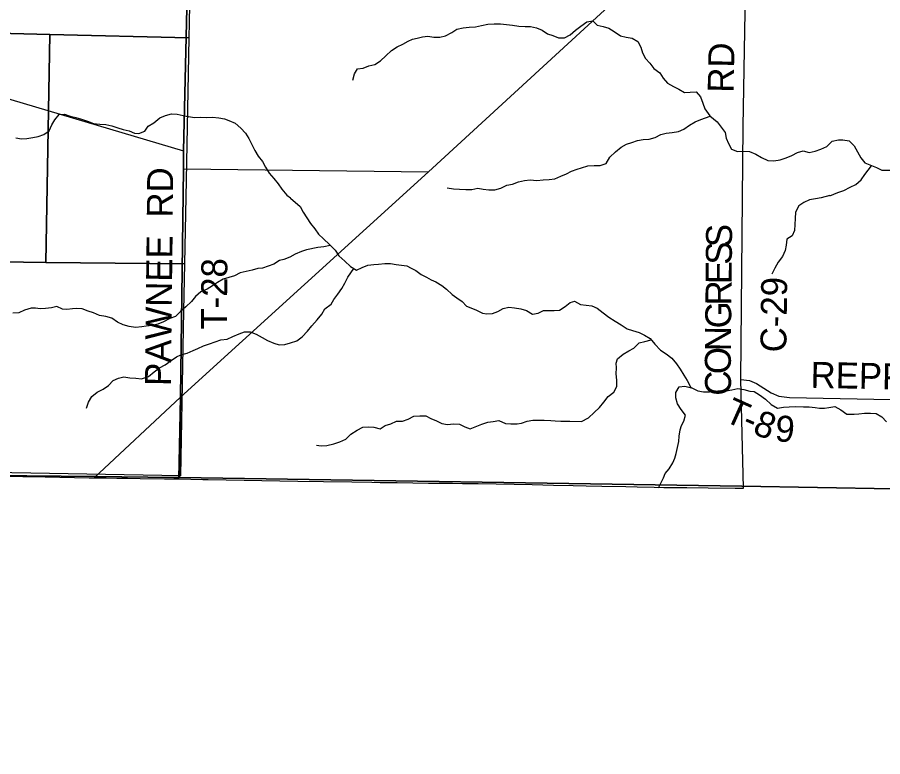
# Model space of a CAD drawing. Extents: x 1985906 to 2277390, y 930619 to 1324581.
# Drawn here: x 2082997 to 2092990, y 1086662 to 1095195 of the extents above; entities that cross this region are included whole.
import ezdxf

# ---------------------------------------------------------------- set-up
doc = ezdxf.new("R2010")
doc.units = 0
for name, color, linetype in [('GM_X_Adjacent_County', 7, 'Continuous'), ('GM_X_County', 7, 'Continuous'), ('GM_X_County_Road', 7, 'Continuous'), ('GM_X_County_Road_Text', 7, 'Continuous'), ('GM_X_Minor_River', 7, 'Continuous'), ('GM_X_Section', 7, 'Continuous'), ('GM_X_Township', 7, 'Continuous'), ('GM_X_Township_Road', 7, 'Continuous'), ('GM_X_Township_Road_Text', 7, 'Continuous'), ('GM_X_US_Route', 7, 'Continuous')]:
    doc.layers.add(name, color=color, linetype=linetype)

msp = doc.modelspace()

# ---------------------------------------------------------------- linework, layer by layer
at = {"layer": 'GM_X_Adjacent_County'}
msp.add_lwpolyline([(2071304.4, 1070159.8), (2071255.1, 1071443.9), (2071122.1, 1077956.3), (2071118.8, 1078116.2), (2071029.1, 1081481.6), (2070976.1, 1083467.6), (2070963.8, 1084056.1), (2070912.4, 1086526.5), (2070831.7, 1090054.3), (2071379.5, 1090058.7), (2072191.8, 1090056.1), (2076166.2, 1089991.2), (2079512.8, 1089938.5), (2083902.6, 1089896.2), (2084803.1, 1089885.3), (2084867.6, 1089884.3), (2091363.3, 1089785.7), (2096607.4, 1089692.6), (2098147.4, 1089653.7), (2105015.1, 1089609.2), (2106583.4, 1089599.1), (2107472.4, 1089593.9), (2107997.4, 1089590.9), (2112770.4, 1089563.2)], dxfattribs=at)
at = {"layer": 'GM_X_County'}
msp.add_lwpolyline([(2066117, 1090095.3), (2068676.9, 1090072), (2070831.7, 1090054.3), (2071379.5, 1090058.7), (2072191.8, 1090056.1), (2076166.2, 1089991.2), (2079512.8, 1089938.5), (2083902.6, 1089896.2), (2084803.1, 1089885.3), (2084867.6, 1089884.3), (2091363.3, 1089785.7), (2096607.4, 1089692.6), (2098147.4, 1089653.7), (2105015.1, 1089609.2), (2106583.4, 1089599.1), (2107472.4, 1089593.9), (2107997.4, 1089590.9), (2112770.4, 1089563.2)], dxfattribs=at)
at = {"layer": 'GM_X_County_Road'}
for points in [[(2091382.8, 1089760), (2091352.2, 1091013.4), (2091377.5, 1093933.4), (2091426.9, 1096797.6)], [(2074469, 1095304.7), (2079625.2, 1095226.1), (2079677.5, 1095212.3), (2079757.9, 1095186.6), (2079967.1, 1095125.4), (2084916.1, 1093654.1), (2084914.3, 1093446.7)], [(2084914.3, 1093446.7), (2087744.8, 1093412.1)], [(2082793, 1089899.8), (2083317.8, 1089891), (2083826.1, 1089881), (2083885.6, 1089880.5), (2083905.4, 1089880.4), (2084021.8, 1089878.3), (2084144, 1089876.6)], [(2084144, 1089876.6), (2084269.4, 1089874.7), (2084416.4, 1089872.6), (2084694.9, 1089869.9), (2084797.7, 1089867.8), (2084862.1, 1089866.7), (2085137.5, 1089862.1), (2085200.1, 1089860.9)], [(2085200.1, 1089860.9), (2086236.2, 1089841.4), (2086531.4, 1089837.3), (2086859.2, 1089832.2), (2087088.9, 1089828.4), (2087187, 1089826.4), (2087383.9, 1089826), (2087744.6, 1089818.9), (2088023.4, 1089817.1), (2088137.6, 1089816.3), (2088319, 1089813.8), (2088941.7, 1089801.4), (2089187.6, 1089794.6), (2089417.2, 1089791), (2089564.7, 1089788.5), (2089744.8, 1089785), (2090023.6, 1089778.8), (2090154.4, 1089776.2), (2090350.4, 1089772.8), (2090464.2, 1089770.3), (2090580.5, 1089768.8), (2090727.5, 1089766.8), (2090974.2, 1089764.1), (2091284.7, 1089760.6), (2091382.8, 1089760)]]:
    msp.add_lwpolyline(points, dxfattribs=at)
at = {"layer": 'GM_X_Minor_River'}
for points in [[(2086870.9, 1094470.9), (2086888.4, 1094543.4), (2086926.1, 1094602), (2086990.3, 1094606.5), (2087054.3, 1094637.1), (2087124.5, 1094649.8), (2087190.4, 1094692.4), (2087252.2, 1094749.2), (2087316, 1094814), (2087381.9, 1094854.7), (2087447.9, 1094885.3), (2087511.9, 1094920), (2087561.9, 1094942.5), (2087614.1, 1094954.9), (2087676.2, 1094969.5), (2087738.4, 1094976), (2087806.8, 1094966.4), (2087875, 1094967), (2087941.2, 1094983.5), (2088013.2, 1095018.2), (2088073.1, 1095056.9), (2088143.3, 1095075.5), (2088213.5, 1095080.1), (2088285.8, 1095086.6), (2088358, 1095099.2), (2088430.1, 1095117.9), (2088502.4, 1095120.4), (2088574.7, 1095119), (2088715.4, 1095103.9), (2088787.8, 1095092.4), (2088860.1, 1095089), (2088924.4, 1095089.4), (2088990.8, 1095073.9), (2089057.3, 1095046.2), (2089119.9, 1095004.5), (2089180.3, 1094986.9), (2089246.8, 1094957.2), (2089315.1, 1094957.7), (2089381, 1094994.4), (2089440.9, 1095045.1), (2089504.8, 1095091.8), (2089572.7, 1095142.6), (2089640.8, 1095155.2), (2089693.5, 1095103.3), (2089761.9, 1095089.8), (2089826.3, 1095070.1), (2089888.9, 1095030.4), (2089961.5, 1094982.7), (2090025.9, 1094965.1), (2090096.3, 1094953.6), (2090160.9, 1094917.9), (2090197.6, 1094851.9), (2090214.2, 1094783.7), (2090248.8, 1094721.6), (2090301.5, 1094665.7), (2090348.2, 1094603.8), (2090416.9, 1094554.1), (2090453.5, 1094492), (2090506.2, 1094436.1), (2090572.8, 1094396.5), (2090637.3, 1094364.8), (2090701.9, 1094327.1), (2090768.1, 1094331.6), (2090836.4, 1094334.1), (2090885, 1094278.2), (2090911.7, 1094206.1), (2090936.3, 1094139.9), (2090993.6, 1094059.2)], [(2082979.7, 1093803.5), (2083044, 1093791.9), (2083106.2, 1093796.4), (2083174.3, 1093807), (2083236.4, 1093821.5), (2083304.5, 1093844.1), (2083366.3, 1093884.7), (2083395.8, 1093953.2), (2083429.4, 1094013.7), (2083481.1, 1094072.3), (2083543.3, 1094076.8), (2083607.7, 1094053.2), (2083672.1, 1094037.6), (2083736.5, 1094020), (2083806.9, 1093996.5), (2083875.4, 1093968.9), (2083947.7, 1093963.5), (2084020, 1093960), (2084088.4, 1093944.5), (2084156.8, 1093920.9), (2084219.2, 1093901.3), (2084287.6, 1093883.8), (2084350.1, 1093858.2), (2084400.3, 1093854.5), (2084468.3, 1093881.1), (2084507.9, 1093939.7), (2084573.8, 1093978.3), (2084641.6, 1094037), (2084709.6, 1094061.6), (2084777.6, 1094082.2), (2084841.9, 1094078.7), (2084946.7, 1094055.9)], [(2084949.8, 1094055.9), (2085041, 1094040.1), (2085117.2, 1094042.7), (2085179.5, 1094039.1), (2085251.7, 1094041.7), (2085322, 1094036.2), (2085390.3, 1094024.7), (2085440.7, 1094003), (2085513.2, 1093975.5), (2085575.9, 1093917.7), (2085632.7, 1093858), (2085669.3, 1093796), (2085704.1, 1093728.1), (2085738.8, 1093658.1), (2085779.5, 1093594.1), (2085826.2, 1093530.3), (2085862.9, 1093466.3), (2085903.7, 1093398.4), (2085958.4, 1093336.6), (2086007.1, 1093272.7), (2086051.8, 1093210.8), (2086110.7, 1093143.1), (2086152, 1093113.2)], [(2087959.4, 1093227.1), (2088033.8, 1093217.6), (2088102.1, 1093212.1), (2088176.4, 1093208.6), (2088246.7, 1093207.1), (2088312.9, 1093221.7), (2088377.2, 1093212.2), (2088441.5, 1093204.6), (2088509.8, 1093203.1), (2088580, 1093221.7), (2088650, 1093256.4), (2088716.2, 1093269), (2088784.2, 1093295.6), (2088852.4, 1093312.2), (2088920.6, 1093318.8), (2088994.9, 1093313.3), (2089067.2, 1093319.9), (2089139.5, 1093322.4), (2089203.7, 1093332.9), (2089271.7, 1093361.6), (2089337.8, 1093388.2), (2089397.8, 1093420.8), (2089461.9, 1093441.4), (2089511.9, 1093457.9), (2089584, 1093480.5), (2089656.3, 1093485.1), (2089728.6, 1093483.6), (2089796.7, 1093508.3), (2089840.3, 1093581), (2089904.1, 1093641.7), (2089967.9, 1093698.5), (2090029.9, 1093733.1), (2090092, 1093751.7), (2090160.1, 1093774.3), (2090222.2, 1093784.8), (2090294.5, 1093789.4), (2090360.6, 1093808), (2090426.6, 1093842.6), (2090490.8, 1093859.2), (2090559, 1093867.8), (2090631.2, 1093878.4), (2090695.2, 1093903), (2090759.1, 1093949.7), (2090823.1, 1093990.4), (2090889.1, 1094017), (2090997.6, 1094053.1)], [(2090993.6, 1094057.2), (2091076.7, 1093989.1), (2091125.8, 1093927.9), (2091171, 1093866.8), (2091181.9, 1093802.4), (2091210.9, 1093739.6), (2091241.9, 1093674.8), (2091311.8, 1093647.4), (2091380.2, 1093652.1), (2091452.5, 1093644.7), (2091524.3, 1093615.2), (2091592, 1093577.8), (2091663.8, 1093544.3), (2091732, 1093539), (2091804.6, 1093551.6), (2091875.3, 1093572.3), (2091940.1, 1093599.2), (2092007.1, 1093636.1), (2092069.7, 1093652.9), (2092141.8, 1093635.5), (2092210.4, 1093650.2), (2092275.1, 1093673.1), (2092344.1, 1093705.9), (2092407.4, 1093764.9), (2092480.1, 1093781.6), (2092530.4, 1093782.6), (2092600.6, 1093771.2), (2092659.8, 1093713.9), (2092698.7, 1093640.9), (2092735.7, 1093574), (2092784.9, 1093514.8), (2092916.6, 1093460.1), (2092978.4, 1093432.8), (2093119.1, 1093430.1)], [(2092379.2, 1093136.8), (2092473.2, 1093171.5), (2092542.1, 1093198.3), (2092615.1, 1093235), (2092680, 1093265.9), (2092739.3, 1093321), (2092784.6, 1093382.3), (2092861.4, 1093482.7)], [(2086151.9, 1093107.1), (2086262.5, 1093013.2), (2086297.6, 1092945.5), (2086340.8, 1092881.9), (2086384, 1092816.4), (2086433.1, 1092752.9), (2086474.2, 1092693.3), (2086533.3, 1092638.1), (2086602.5, 1092574.9), (2086665.7, 1092507.7), (2086710.9, 1092444.2), (2086778.1, 1092379), (2086843.3, 1092319.8), (2086914.2, 1092276.8), (2086979.9, 1092305.9), (2087043.6, 1092335), (2087113.7, 1092342.1), (2087165.8, 1092345), (2087241.9, 1092354.2), (2087306.1, 1092355.2), (2087372.5, 1092342.2), (2087432.8, 1092333.1), (2087495.1, 1092328.1), (2087545.7, 1092300.8), (2087598.3, 1092271.5), (2087659.2, 1092226.3), (2087721.9, 1092195.1), (2087776.5, 1092163.9), (2087829.1, 1092140.6), (2087897.9, 1092099.6), (2087950.8, 1092056.2), (2088019.9, 1091997.1), (2088070.7, 1091957.8), (2088133.5, 1091916.6), (2088182.5, 1091863.2), (2088233, 1091843.9), (2088299.7, 1091814.8), (2088368.4, 1091781.8), (2088418.7, 1091772.6), (2088484.8, 1091775.6), (2088544.6, 1091800.6), (2088608.2, 1091835.8), (2088672.2, 1091850.8), (2088736.5, 1091841.8), (2088811, 1091828.9), (2088877.5, 1091809.9), (2088944.3, 1091770.8), (2089010.3, 1091781.9), (2089072, 1091812.9), (2089122.2, 1091809.7), (2089194.4, 1091810.8), (2089256.5, 1091813.8), (2089324, 1091857), (2089381.5, 1091902.1), (2089435.3, 1091921)], [(2092380.1, 1093137.3), (2092277.8, 1093111.7), (2092213.8, 1093100.7), (2092145.8, 1093087.6), (2092080.1, 1093058.4), (2092020.5, 1093019.3), (2091983.6, 1092946.5), (2091980.7, 1092874.2), (2091975.8, 1092803.9), (2091972.9, 1092735.6), (2091943.8, 1092674.9), (2091884.3, 1092633.8), (2091873.3, 1092567.4), (2091864.3, 1092503), (2091831.3, 1092436.3), (2091782.2, 1092369.3), (2091745.2, 1092298.4), (2091708.2, 1092231.6)], [(2086609.2, 1092562.6), (2086537.8, 1092545.7), (2086465.7, 1092538.6), (2086337.7, 1092512.4), (2086277.9, 1092491.4), (2086206.1, 1092462.2), (2086142.5, 1092425.1), (2086074.7, 1092399.9), (2086022.7, 1092389.1), (2085957.2, 1092347.9), (2085829.6, 1092301.7), (2085775.5, 1092294.8), (2085709.6, 1092275.7), (2085639.6, 1092262.6), (2085571.7, 1092247.5), (2085504, 1092212.3), (2085438.2, 1092191.1), (2085372.2, 1092174.1), (2085308.7, 1092132.9), (2085251.1, 1092097.9), (2085187.5, 1092058.7), (2085115.8, 1092027.5), (2085054.5, 1091972.3), (2085009.3, 1091915.4), (2084942.1, 1091852.1), (2084880.8, 1091801), (2084823.5, 1091743.9), (2084757.7, 1091718.8), (2084684.1, 1091679.4), (2084620.3, 1091654.4), (2084552.4, 1091637.2), (2084484.3, 1091630.1), (2084434.3, 1091623.3), (2084362.2, 1091616.1), (2084289.8, 1091627.1), (2084219.3, 1091646), (2084154.6, 1091677.1), (2084087.7, 1091722.2), (2084017.1, 1091741.2), (2083946.8, 1091752.1), (2083878, 1091785.1), (2083813.5, 1091804.2), (2083746.9, 1091829.2), (2083682.6, 1091836.2), (2083632.6, 1091831.4), (2083568.5, 1091824.4), (2083518.3, 1091827.6), (2083453.6, 1091856.7), (2083389.6, 1091843.6), (2083323.6, 1091834.6), (2083259.5, 1091831.5), (2083207.2, 1091836.7), (2083155, 1091839.9), (2083081.2, 1091816.7), (2083015.5, 1091783.5), (2082945.3, 1091782.4)], [(2083795.4, 1090685.9), (2083820.3, 1090754.5), (2083855.4, 1090819.3), (2083918.8, 1090870.5), (2083986.5, 1090903.7), (2084050, 1090944.8), (2084103.2, 1091001.9), (2084165, 1091028.9), (2084226.9, 1091046), (2084297.3, 1091035.1), (2084365.5, 1091032.1), (2084429.9, 1091021.1), (2084509.7, 1091048.4), (2084577, 1091101.7), (2084638.5, 1091148.8), (2084704.1, 1091186), (2084771.5, 1091233.2), (2084835, 1091276.4), (2084886.8, 1091299.3), (2084958.7, 1091320.5), (2085026.4, 1091349.7), (2085080.2, 1091374.6), (2085147.9, 1091401.8), (2085215.8, 1091424.9), (2085279.6, 1091448), (2085345.4, 1091473.1), (2085419.4, 1091482.3), (2085487.2, 1091509.5), (2085556.9, 1091540.7), (2085618.7, 1091563.8), (2085686.9, 1091566.8), (2085755.5, 1091539.8), (2085824.3, 1091500.8), (2085887.1, 1091463.6), (2085957.8, 1091434.6), (2086022.3, 1091413.6), (2086084.4, 1091420.6), (2086150.3, 1091439.7), (2086224.1, 1091462.9), (2086285.6, 1091508), (2086346.7, 1091573.2), (2086397.9, 1091634.2), (2086461, 1091703.5), (2086512.1, 1091770.5), (2086549.2, 1091831.3), (2086620.6, 1091884.6), (2086649.8, 1091937.3), (2086697, 1091998.2), (2086744.1, 1092065.2), (2086779.2, 1092128), (2086814.2, 1092196.8), (2086882.8, 1092296.2)], [(2089432.4, 1091920.8), (2089501.2, 1091879.8), (2089565.5, 1091872.8), (2089629.9, 1091863.7), (2089694.4, 1091838.7), (2089761.5, 1091785.5), (2089828.5, 1091734.4), (2089901.5, 1091689.4), (2089968.3, 1091646.3), (2090037.3, 1091601.2), (2090101.8, 1091580.1), (2090176.3, 1091559.2), (2090241, 1091528.1), (2090305.9, 1091489), (2090357.1, 1091423.6), (2090422.4, 1091354.3), (2090491.2, 1091313.2), (2090556.2, 1091262.1), (2090607.4, 1091196.7), (2090652.6, 1091133.1), (2090693.8, 1091065.6), (2090730.9, 1091001.9), (2090773.9, 1090922.6)], [(2086450.1, 1090258.1), (2086506.4, 1090251), (2086572.5, 1090254.1), (2086650.5, 1090271.3), (2086722.3, 1090294.6), (2086792, 1090325.8), (2086849.3, 1090382.9), (2086920.7, 1090430.2), (2086988.4, 1090463.3), (2087048.5, 1090468.3), (2087114.7, 1090465.3), (2087185.3, 1090444.4), (2087244.8, 1090485.4), (2087308.7, 1090504.5), (2087376.4, 1090535.7), (2087444.6, 1090532.7), (2087510.4, 1090557.9), (2087576.1, 1090593), (2087644.2, 1090596.1), (2087712.4, 1090597.2), (2087773.1, 1090564), (2087837.7, 1090536.9), (2087900.4, 1090507.8), (2087962.8, 1090494.7), (2088034.8, 1090503.9), (2088101.1, 1090500.9), (2088163.8, 1090469.8), (2088224.3, 1090446.7), (2088359.9, 1090501), (2088429.7, 1090522.1), (2088489.8, 1090531.1), (2088557.8, 1090542.2), (2088634.6, 1090507.3), (2088696.8, 1090502.3), (2088767, 1090503.4), (2088819.1, 1090510.2), (2088882.9, 1090533.3), (2088948.9, 1090544.4), (2089013.1, 1090547.4), (2089081.3, 1090544.4), (2089155.6, 1090543.6), (2089205.8, 1090536.3), (2089272, 1090535.4), (2089322.2, 1090534.2), (2089376.4, 1090533), (2089512.8, 1090531.1), (2089592.4, 1090574.5), (2089659.6, 1090633.8), (2089720.8, 1090693), (2089770, 1090754), (2089821.1, 1090819), (2089886.5, 1090870.2), (2089919.6, 1090935), (2089920.4, 1091007.2), (2089911.2, 1091079.3), (2089914.1, 1091151.6), (2089913.3, 1091201.8), (2089928.5, 1091254.2), (2089993.8, 1091307.4), (2090057.4, 1091344.6), (2090117.1, 1091377.6), (2090178.3, 1091436.8), (2090242.2, 1091453.9), (2090317.7, 1091472.8)], [(2090400.1, 1089766.1), (2090458, 1089879.6), (2090477.3, 1089930.1), (2090524.5, 1089985), (2090565.6, 1090053.9), (2090588.8, 1090106.5), (2090606, 1090160.9), (2090620.9, 1090231.4), (2090633.9, 1090297.9), (2090640.9, 1090362.2), (2090649.8, 1090432.6), (2090667, 1090483.1), (2090694.3, 1090533.6), (2090713.2, 1090604.2), (2090664, 1090667.7), (2090618.8, 1090735.2), (2090601.7, 1090803.2), (2090602.7, 1090865.4), (2090639.7, 1090932.2), (2090705.8, 1090939.3), (2090782.4, 1090920.4)], [(2090779.6, 1090921.3), (2090853.1, 1090885.4), (2090921.5, 1090874.4), (2090989.8, 1090871.5), (2091051.8, 1090880.5), (2091115.8, 1090889.5), (2091182.1, 1090884.6), (2091248.1, 1090895.6), (2091318.1, 1090910.8), (2091384.5, 1090897.8), (2091455, 1090880.8), (2091505.2, 1090875.6), (2091568, 1090838.4), (2091635, 1090787.3), (2091702.2, 1090728.2), (2091775.1, 1090683.1), (2091845.1, 1090696.3), (2091911.2, 1090699.3), (2091979.4, 1090704.4)], [(2091977.5, 1090704.8), (2092075.7, 1090699.9), (2092141.9, 1090698.9), (2092208.2, 1090692), (2092258.5, 1090682.7), (2092318.7, 1090685.7), (2092368.7, 1090692.5), (2092438.8, 1090701.6), (2092505.6, 1090664.5), (2092574.6, 1090613.4), (2092660.8, 1090616.8), (2092714.9, 1090617.7), (2092779, 1090626.7), (2092849.2, 1090627.8), (2092913.5, 1090620.8), (2092978.3, 1090583.7), (2093035.4, 1090526.4)]]:
    msp.add_lwpolyline(points, dxfattribs=at)
at = {"layer": 'GM_X_Section'}
for points in [[(2083004.3, 1096399.8), (2085005.1, 1096364.2), (2084981.8, 1095135.2), (2084978.4, 1094957.4), (2083372.9, 1094997.5), (2081872.9, 1095035), (2081921.6, 1096419)], [(2081872.9, 1095035), (2083372.9, 1094997.5), (2083325.7, 1092367), (2082553.2, 1092375.4), (2082536.5, 1092375.6), (2080664.7, 1092378.8), (2080712.5, 1095064)], [(2084978.4, 1094957.4), (2084947, 1093316.7), (2084926.2, 1092349.6), (2083325.7, 1092367), (2083372.9, 1094997.5)], [(2083325.7, 1092367), (2084926.2, 1092349.6), (2084914.8, 1091808.9), (2084880, 1089904.1), (2082496.5, 1089944.5), (2082553.2, 1092375.4)]]:
    msp.add_lwpolyline(points, close=True, dxfattribs=at)
at = {"layer": 'GM_X_Township'}
for points in [[(2096607.4, 1089692.6), (2091363.3, 1089785.7), (2084867.6, 1089884.3), (2084882.5, 1090809.6), (2084914.3, 1093446.7), (2084916.2, 1093654.1), (2085024.3, 1098265.8), (2085023.9, 1098473.4), (2085073.8, 1102568.7), (2085080.2, 1102788.8), (2085158.3, 1108209.7), (2085192.2, 1109330.7), (2085243.4, 1113383.3), (2085328.7, 1116004.2), (2091530.9, 1115990.8), (2095790.6, 1115975.2)], [(2085073.8, 1102568.7), (2085023.9, 1098473.4), (2085024.3, 1098265.8), (2084916.2, 1093654.1), (2084914.3, 1093446.7), (2084882.5, 1090809.6), (2084867.6, 1089884.3), (2084803.1, 1089885.3), (2083902.6, 1089896.2), (2079512.8, 1089938.5), (2076166.2, 1089991.2), (2072191.8, 1090056.1), (2071379.5, 1090058.7), (2070831.7, 1090054.3), (2068676.9, 1090072), (2066117, 1090095.3)]]:
    msp.add_lwpolyline(points, dxfattribs=at)
at = {"layer": 'GM_X_Township_Road'}
for points in [[(2084916.1, 1093654.1), (2084954.7, 1095297.4)], [(2084882.5, 1090809.6), (2084914.3, 1093446.7), (2084916.1, 1093654.1)], [(2091352.2, 1091013.4), (2091452.6, 1091003.7), (2091531, 1090969.8), (2091700, 1090862), (2091788.5, 1090822.2), (2091915, 1090808.5), (2095227, 1090740.4), (2095530.1, 1090739.4), (2096154.3, 1090743.3), (2096583.8, 1090746.6)], [(2084862.1, 1089866.7), (2084882.5, 1090809.6)]]:
    msp.add_lwpolyline(points, dxfattribs=at)
at = {"layer": 'GM_X_US_Route'}
msp.add_lwpolyline([(2083885.6, 1089880.5), (2084882.5, 1090809.6), (2087744.8, 1093412.1), (2091196.8, 1096586), (2091196.8, 1096586)], dxfattribs=at)

# ---------------------------------------------------------------- texts
at = {"layer": 'GM_X_County_Road_Text'}
for s, rotation, p in [('RD', 89.01181, (2091268.6, 1094323)), ('S', 89.42254, (2091248.8, 1092541.2)), ('S', 89.4203, (2091246.7, 1092338.7)), ('E', 89.42144, (2091244.5, 1092114.4)), ('C-29', 89.31357, (2091877, 1091327.2)), ('R', 89.42175, (2091242, 1091868)), ('G', 89.42078, (2091239.3, 1091604)), ('N', 89.42261, (2091236.7, 1091340)), ('O', 89.68488, (2091235.2, 1091076.4)), ('C', 91.67069, (2091242.4, 1090832.8))]:
    msp.add_text(s, height=300, rotation=rotation, dxfattribs=at).set_placement(p)
at = {"layer": 'GM_X_Township_Road_Text'}
for s, rotation, p in [('RD', 89.50541, (2084791.8, 1092883.2)), ('PAWNEE', 89.3396, (2084769.8, 1090938.8)), ('T-28', 89.64584, (2085417.3, 1091589.8)), ('REPP', 358.84912, (2092154.5, 1090919.7)), ('T', 335.86781, (2091142.6, 1090541.5)), ('8', 338.70521, (2091475.2, 1090394.1)), ('-', 336.35848, (2091349.9, 1090448.7)), ('9', 355.08379, (2091738.1, 1090305.9))]:
    msp.add_text(s, height=300, rotation=rotation, dxfattribs=at).set_placement(p)

doc.saveas('drawing.dxf')
